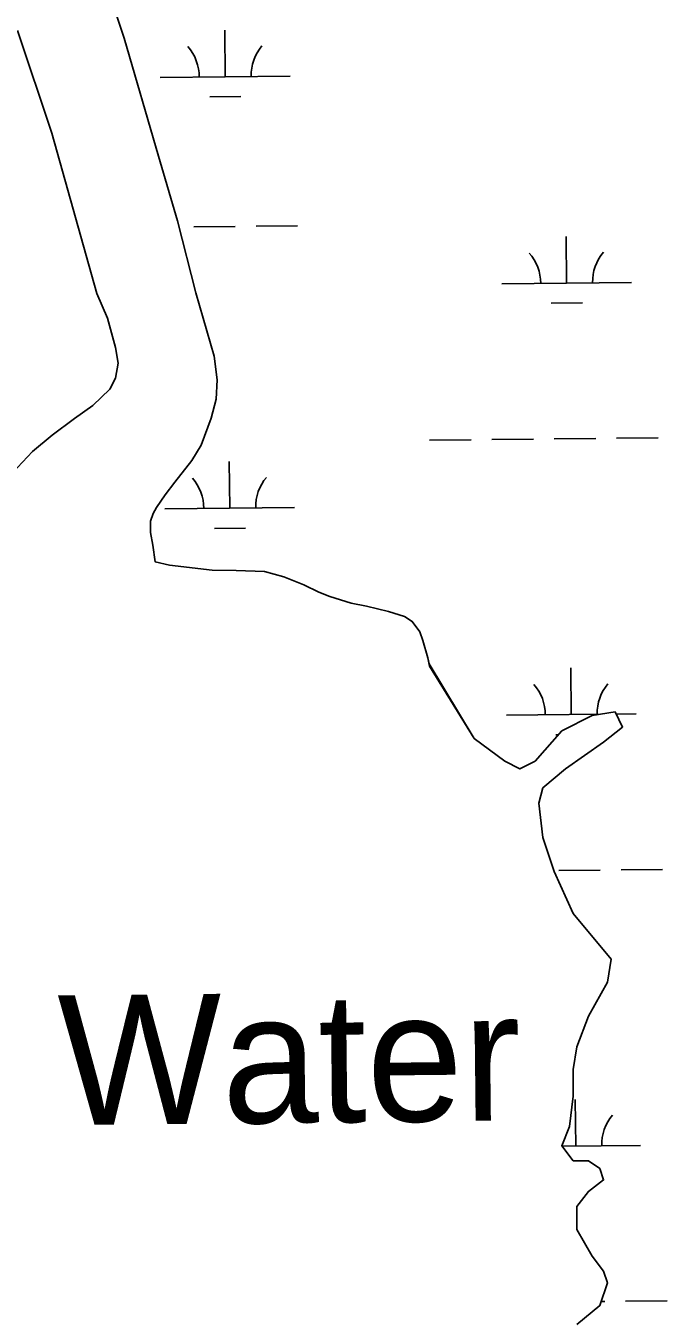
# Model space of a CAD drawing. Extents: x 3734862 to 3772949, y 391520 to 417239.
# Drawn here: x 3759599 to 3760093, y 413080 to 414076 of the extents above; entities that cross this region are included whole.
import ezdxf

# ---------------------------------------------------------------- set-up
doc = ezdxf.new("R2010")
doc.units = 0
for name, color, linetype in [('V-RIVR-IDEN', 7, 'Continuous'), ('V-TOPO-SHOR', 7, 'Continuous'), ('V-WETL-SWMP', 7, 'Continuous')]:
    doc.layers.add(name, color=color, linetype=linetype)

msp = doc.modelspace()

# ---------------------------------------------------------------- linework, layer by layer
at = {"layer": 'V-TOPO-SHOR'}
for p, q in [((3759674.43, 414066.54), (3759659.76, 414110.55)), ((3759592.32, 414072.4), (3759618.71, 413993.18)), ((3759700.82, 413975.57), (3759674.43, 414066.54)), ((3759618.71, 413993.18), (3759653.34, 413869.75)), ((3759715.48, 413925.69), (3759700.82, 413975.57)), ((3759729.55, 413870.05), (3759715.48, 413925.69)), ((3759944.21, 413526.62), (3759909.79, 413582.43)), ((3760052.71, 413547.16), (3760035.11, 413544.23)), ((3760058.57, 413535.42), (3760052.71, 413547.16)), ((3760035.11, 413544.23), (3760011.65, 413532.49)), ((3759967.67, 413509.02), (3759944.21, 413526.62)), ((3760011.65, 413532.49), (3759991.12, 413509.02)), ((3760043.91, 413523.69), (3760058.57, 413535.42)), ((3760014.58, 413503.15), (3760043.91, 413523.69)), ((3759979.4, 413503.15), (3759967.67, 413509.02)), ((3759991.12, 413509.02), (3759979.4, 413503.15)), ((3759996.99, 413488.48), (3760014.58, 413503.15)), ((3759994.06, 413476.74), (3759996.99, 413488.48)), ((3759996.99, 413450.33), (3759994.06, 413476.74)), ((3760005.79, 413423.92), (3759996.99, 413450.33)), ((3760020.45, 413391.64), (3760005.79, 413423.92)), ((3760049.77, 413356.43), (3760020.45, 413391.64)), ((3760046.84, 413338.83), (3760049.77, 413356.43)), ((3760032.18, 413312.42), (3760046.84, 413338.83)), ((3760023.38, 413288.94), (3760032.18, 413312.42)), ((3760020.45, 413271.34), (3760023.38, 413288.94)), ((3760020.45, 413250.8), (3760020.45, 413271.34)), ((3760017.52, 413227.32), (3760020.45, 413250.8)), ((3760011.65, 413212.65), (3760017.52, 413227.32)), ((3760020.45, 413200.91), (3760011.65, 413212.65)), ((3760032.18, 413200.91), (3760020.45, 413200.91)), ((3760040.98, 413195.04), (3760032.18, 413200.91)), ((3760043.91, 413186.24), (3760040.98, 413195.04)), ((3760023.38, 413165.7), (3760032.18, 413177.44)), ((3760032.18, 413177.44), (3760043.91, 413186.24)), ((3760023.38, 413148.09), (3760023.38, 413165.7)), ((3760035.11, 413127.55), (3760023.38, 413148.09)), ((3760043.91, 413115.82), (3760035.11, 413127.55)), ((3760046.84, 413107.01), (3760043.91, 413115.82)), ((3760040.98, 413089.41), (3760046.84, 413107.01)), ((3760023.38, 413074.74), (3760040.98, 413089.41))]:
    msp.add_line(p, q, dxfattribs=at)
for points in [[(3759569.53, 413677.12), (3759571.01, 413691.27), (3759574.65, 413705.63), (3759579.1, 413717.05), (3759588.43, 413731.45), (3759603.85, 413747.85), (3759618.89, 413760.52), (3759636.09, 413773.4), (3759650.17, 413783.31), (3759663.44, 413795.97), (3759667.71, 413804.44), (3759669.79, 413816.04), (3759667.75, 413828.01), (3759661.71, 413850.76), (3759653.34, 413869.75)], [(3759729.55, 413870.05), (3759743.81, 413821.23), (3759746.09, 413802.98), (3759745.4, 413788.24), (3759741.37, 413773.49), (3759733.65, 413752.81), (3759726.45, 413740.79), (3759713.4, 413724.2), (3759706, 413714.53), (3759699.39, 413704.67), (3759696.66, 413699.93), (3759694.74, 413694.03), (3759694.79, 413685.39), (3759696.43, 413675.58), (3759698.27, 413662.85)], [(3759698.27, 413662.85), (3759709.46, 413660.17), (3759742.24, 413656.46), (3759760.67, 413656.19), (3759782.64, 413655.35), (3759797.37, 413651.33), (3759812.91, 413644.96), (3759824.32, 413639.34), (3759832.97, 413636.06), (3759849.47, 413630.88), (3759861.06, 413628.6), (3759878.14, 413624.39), (3759890.33, 413620.74), (3759896.43, 413616.86), (3759902.17, 413608.86), (3759904.57, 413602.01), (3759908.38, 413588.9), (3759909.79, 413582.43)]]:
    msp.add_lwpolyline(points, dxfattribs=at)
at = {"layer": 'V-WETL-SWMP'}
for p, q in [((3759592.32, 414072.4), (3759618.71, 413993.18)), ((3759752.28, 414036.78), (3759751.9, 414072.78)), ((3759702.29, 414036.25), (3759802.28, 414037.31)), ((3759740.45, 414021.23), (3759764.44, 414021.48)), ((3759618.71, 413993.18), (3759653.34, 413869.75)), ((3759728.1, 413921.09), (3759760.09, 413921.43)), ((3759776.09, 413921.6), (3759808.09, 413921.93)), ((3760015.41, 413877.69), (3760015.03, 413913.69)), ((3759965.42, 413877.16), (3760065.41, 413878.22)), ((3759653.34, 413869.75), (3759661.71, 413850.76)), ((3760003.58, 413862.13), (3760027.58, 413862.39)), ((3759661.71, 413850.76), (3759667.75, 413828.01)), ((3759667.75, 413828.01), (3759669.79, 413816.04)), ((3759669.79, 413816.04), (3759667.71, 413804.44)), ((3759663.44, 413795.97), (3759650.17, 413783.31)), ((3759667.71, 413804.44), (3759663.44, 413795.97)), ((3759650.17, 413783.31), (3759636.09, 413773.4)), ((3759636.09, 413773.4), (3759618.89, 413760.52)), ((3759618.89, 413760.52), (3759603.84, 413747.85)), ((3759909.84, 413756.5), (3759941.84, 413756.84)), ((3759957.84, 413757), (3759989.84, 413757.34)), ((3760005.84, 413757.51), (3760037.84, 413757.85)), ((3760053.84, 413758.02), (3760085.83, 413758.36)), ((3759603.84, 413747.85), (3759588.43, 413731.45)), ((3759755.8, 413704.13), (3759755.42, 413740.12)), ((3759705.8, 413703.6), (3759805.79, 413704.65)), ((3759743.96, 413688.57), (3759767.96, 413688.82)), ((3760018.93, 413545.03), (3760018.55, 413581.03)), ((3759968.93, 413544.51), (3760041.37, 413545.27)), ((3760053.58, 413545.4), (3760068.92, 413545.56)), ((3760007.09, 413529.48), (3760009.04, 413529.5)), ((3760009.35, 413424.86), (3760041.35, 413425.19)), ((3760057.35, 413425.36), (3760089.35, 413425.7)), ((3760022.44, 413212.38), (3760022.06, 413248.38)), ((3760011.94, 413212.27), (3760072.44, 413212.91)), ((3760042.01, 413092.51), (3760044.86, 413092.54)), ((3760060.86, 413092.71), (3760092.86, 413093.04))]:
    msp.add_line(p, q, dxfattribs=at)
for points in [[(3760014.58, 413503.15), (3760043.91, 413523.69), (3760058.57, 413535.42), (3760052.71, 413547.16), (3760035.11, 413544.23), (3760011.65, 413532.49), (3759991.12, 413509.02), (3759979.4, 413503.15), (3759967.67, 413509.02), (3759944.21, 413526.62), (3759909.42, 413584.11), (3759908.38, 413588.9), (3759904.57, 413602.01), (3759902.17, 413608.86), (3759896.43, 413616.86), (3759890.33, 413620.75), (3759878.14, 413624.39), (3759861.06, 413628.6), (3759849.47, 413630.88), (3759832.97, 413636.07), (3759824.32, 413639.34), (3759812.91, 413644.96), (3759797.37, 413651.33), (3759782.64, 413655.35), (3759760.67, 413656.19), (3759742.24, 413656.46), (3759709.46, 413660.17), (3759698.27, 413662.85), (3759696.43, 413675.58), (3759694.79, 413685.39), (3759694.74, 413694.03), (3759696.67, 413699.94), (3759699.39, 413704.67), (3759706, 413714.53), (3759713.4, 413724.2), (3759726.45, 413740.79), (3759733.64, 413752.81), (3759741.37, 413773.49), (3759745.4, 413788.24), (3759746.09, 413802.98), (3759743.81, 413821.23), (3759729.55, 413870.05), (3759715.48, 413925.69), (3759700.82, 413975.57), (3759674.43, 414066.54), (3759659.76, 414110.55)], [(3760023.38, 413074.74), (3760040.98, 413089.41), (3760046.84, 413107.01), (3760043.91, 413115.82), (3760035.11, 413127.55), (3760023.38, 413148.09), (3760023.38, 413165.7), (3760032.18, 413177.44), (3760043.91, 413186.24), (3760040.98, 413195.04), (3760032.18, 413200.91), (3760020.45, 413200.91), (3760011.65, 413212.65), (3760017.52, 413227.32), (3760020.45, 413250.79), (3760020.45, 413271.34), (3760023.38, 413288.94), (3760032.18, 413312.42), (3760046.84, 413338.83), (3760049.77, 413356.43), (3760020.45, 413391.64), (3760005.79, 413423.92), (3759996.99, 413450.33), (3759994.06, 413476.74), (3759996.99, 413488.48), (3760014.58, 413503.15)]]:
    msp.add_lwpolyline(points, dxfattribs=at)
for centre, start, end in [((3759697.04, 414036.67), 359.83336, 41.37702), ((3759807.52, 414037.84), 139.83336, 181.37702), ((3759960.17, 413877.58), 359.83336, 41.37702), ((3760070.65, 413878.75), 139.83336, 181.37702), ((3759700.55, 413704.02), 359.83336, 41.37702), ((3759811.03, 413705.18), 139.83336, 181.37702), ((3759963.68, 413544.93), 359.83336, 41.37702), ((3760074.16, 413546.09), 139.83336, 181.37702), ((3760077.68, 413213.44), 139.83336, 181.37702)]:
    msp.add_arc(centre, 35.25, start, end, dxfattribs=at)

# ---------------------------------------------------------------- texts
at = {"layer": 'V-RIVR-IDEN'}
msp.add_text('Water', height=100, rotation=0.6, dxfattribs=at).set_placement((3759623.91, 413228.45))

doc.saveas('drawing.dxf')
